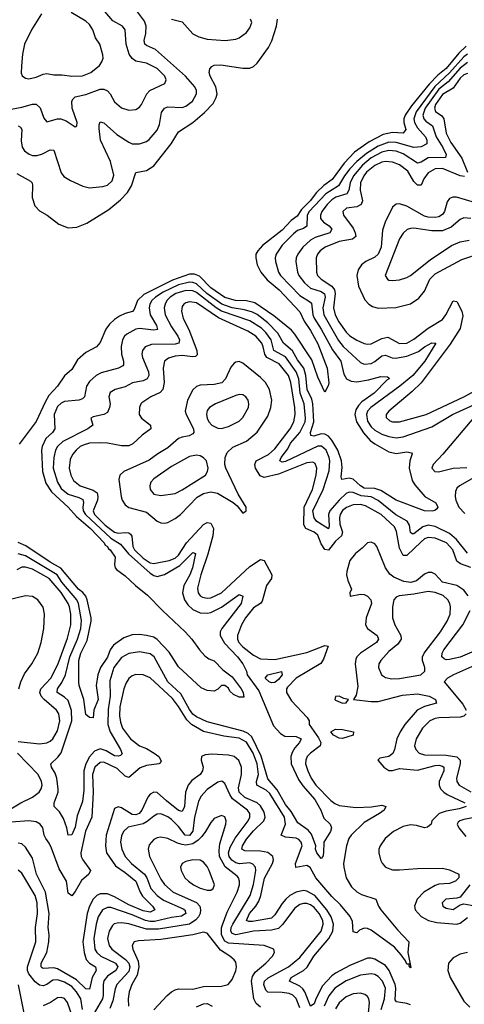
# Model space of a CAD drawing. Header units: inches. Extents: x 1843162 to 1959474, y 907081 to 1016326.
# Tile 431 of 656: x 1913018 to 1915513, y 962680 to 968207. Entities that reach past the tile are written whole.
import ezdxf

# ---------------------------------------------------------------- set-up
doc = ezdxf.new("R2010")
doc.units = ezdxf.units.IN
doc.header["$MEASUREMENT"] = 0
doc.layers.add('B9916', color=7, linetype='Continuous')

msp = doc.modelspace()

# ---------------------------------------------------------------- linework, layer by layer
at = {"layer": 'B9916', "color": 5}
for points, elevation in [([(1912970, 967704.5), (1913030, 967714.8), (1913090, 967733.3), (1913110, 967733.1), (1913132.5, 967712.5), (1913153.3, 967653.3), (1913170, 967633.1), (1913230, 967650.2), (1913249.4, 967649.4), (1913278, 967638), (1913330, 967606), (1913338, 967610), (1913340.9, 967630), (1913313.2, 967710), (1913310.6, 967749.4), (1913317.2, 967762.8), (1913330, 967773.6), (1913390, 967787.6), (1913470, 967816.4), (1913490, 967816.8), (1913510, 967808.2), (1913525.8, 967790), (1913550, 967746.3), (1913590, 967712.4), (1913630, 967699.2), (1913670, 967703.2), (1913690, 967716.5), (1913700.8, 967730), (1913732, 967790), (1913748.2, 967810), (1913831.7, 967848.3), (1913840.8, 967870), (1913832.2, 967890), (1913790, 967932.7), (1913730, 967961.9), (1913670, 967973.6), (1913648.3, 967988.3), (1913632.3, 968012.3), (1913615.3, 968070), (1913609, 968150), (1913595.1, 968170), (1913540.4, 968200.4), (1913463.2, 968290)], 460), ([(1913010, 967610.6), (1913023.4, 967603.4), (1913029.5, 967589.5), (1913026.1, 967526.1), (1913031.2, 967491.2), (1913045.8, 967470), (1913072, 967452), (1913090, 967445), (1913115.8, 967444.2), (1913146.9, 967453.1), (1913190, 967475.4), (1913210, 967475.2), (1913250, 967347.7), (1913266.3, 967326.3), (1913303.1, 967303.1), (1913371.7, 967271.7), (1913410, 967262), (1913484, 967270), (1913510, 967278), (1913537.2, 967302.8), (1913546.6, 967333.4), (1913527.1, 967410), (1913472.4, 967530), (1913463.5, 967596.5), (1913463.8, 967616.2), (1913470, 967634), (1913490, 967626.9), (1913562.4, 967562.4), (1913630, 967518.7), (1913650, 967510.2), (1913690.5, 967509.5), (1913730, 967523.8), (1913745.2, 967534.8), (1913790, 967586.9), (1913801.7, 967618.3), (1913813.4, 967686.6), (1913830, 967709.3), (1913850, 967716.8), (1913930, 967712.9), (1913950, 967720.5), (1913987.3, 967750), (1914009.9, 967790), (1914009.2, 967810), (1913999.9, 967830), (1913948.4, 967890), (1913779.7, 968039.7), (1913730, 968061.5), (1913719.8, 968070), (1913716.9, 968090), (1913725.8, 968130), (1913727.2, 968170), (1913717.7, 968197.7), (1913678.9, 968250)], 440), ([(1913140.3, 968239.7), (1913084.4, 968150), (1913045.7, 968070), (1913033.9, 968013.9), (1913027.6, 967947.6), (1913026.9, 967906.9), (1913031.7, 967891.7), (1913050, 967877.6), (1913070, 967875.6), (1913110, 967883.2), (1913150, 967900.7), (1913170, 967903.8), (1913210, 967896.3), (1913256.4, 967896.4), (1913310, 967889.5), (1913370, 967890.8), (1913417.6, 967910), (1913466.2, 967950), (1913479.8, 967970), (1913485.6, 967990), (1913484.5, 968010), (1913467.9, 968070), (1913444.2, 968104.2), (1913428, 968150), (1913410, 968179.8), (1913390, 968198.5), (1913307.2, 968247.2)], 480), ([(1913002.6, 967342.6), (1913079.4, 967299.4), (1913087.2, 967290), (1913090, 967276), (1913089, 967209), (1913102.4, 967162.4), (1913130, 967134), (1913171.8, 967110), (1913238.4, 967058.4), (1913290, 967037.8), (1913338.7, 967041.3), (1913395.4, 967064.6), (1913518.6, 967141.4), (1913584.5, 967195.5), (1913623.2, 967236.8), (1913645.2, 967274.8), (1913670, 967348.2), (1913730, 967361), (1913770, 967386.4), (1913868.6, 967510), (1913910, 967576.9), (1913990.3, 967629.7), (1914054.7, 967685.3), (1914103.2, 967736.8), (1914121.1, 967770), (1914125.2, 967790), (1914118.3, 967830), (1914086.3, 967890), (1914082, 967910), (1914085.2, 967930), (1914096.2, 967943.8), (1914108.7, 967951.3), (1914146.9, 967953.1), (1914270, 967933.9), (1914310, 967934.2), (1914330, 967944), (1914350, 967961.7), (1914415, 968050), (1914432.2, 968087.8), (1914458.7, 968170), (1914464.4, 968210)], 420), ([(1913870, 968208.8), (1913930, 968194.7), (1913990, 968127), (1914022.4, 968110), (1914070, 968096.6), (1914170.6, 968089.4), (1914230, 968097.2), (1914250, 968104.9), (1914290, 968135.2), (1914310, 968160.4), (1914319.8, 968190), (1914313.5, 968210)], 440), ([(1915522.7, 968057.3), (1915481.3, 968018.7), (1915410, 967932), (1915364.2, 967895.8), (1915315.4, 967844.6), (1915217, 967723), (1915181.5, 967670), (1915173.6, 967650), (1915172.9, 967630), (1915183.8, 967590), (1915170.4, 967570), (1915110, 967573.7), (1915057.4, 967562.6), (1914978.3, 967521.7), (1914897.5, 967462.5), (1914838.1, 967401.9), (1914771.1, 967310), (1914724.2, 967275.8), (1914683.8, 967236.2), (1914647.9, 967190), (1914598.8, 967141.2), (1914575.6, 967104.4), (1914540.6, 967079.4), (1914490, 967025.4), (1914380.9, 966939.1), (1914353.4, 966910), (1914343.5, 966890), (1914342.7, 966870), (1914350.8, 966830), (1914371.9, 966790), (1914405.8, 966745.8), (1914474.2, 966690), (1914590, 966567.2), (1914613.8, 966513.8), (1914650, 966462.2), (1914690, 966387.1), (1914742.4, 966250), (1914751.7, 966168.3), (1914748.6, 966151.4), (1914730, 966115.3), (1914690, 966200.7), (1914657.3, 966297.3), (1914562.3, 966442.3), (1914543.1, 966463.1), (1914444.9, 966544.9), (1914337.1, 966617.1), (1914290, 966629.3), (1914229.6, 966630.4), (1914170, 966647), (1914090, 966702.3), (1914027.6, 966767.6), (1913998.8, 966778.8), (1913970, 966778.5), (1913875.3, 966744.7), (1913715, 966665), (1913679.4, 966630), (1913659.7, 966580.3), (1913651.1, 966568.9), (1913610, 966558.1), (1913577.8, 966542.2), (1913550, 966524.3), (1913522.1, 966497.9), (1913501.7, 966470), (1913470, 966394.5), (1913459.3, 966380.7), (1913449.2, 966370.8), (1913390, 966337.6), (1913342.9, 966297.1), (1913310, 966243.6), (1913270, 966207.1), (1913230.1, 966150), (1913182.5, 966097.5), (1913160.2, 966059.8), (1913110, 965951.3), (1913015.8, 965824.2)], 420), ([(1915530, 968012.8), (1915510, 967997.7), (1915430, 967907.9), (1915347.8, 967832.2), (1915241.8, 967690), (1915230.1, 967650.1), (1915233.3, 967630), (1915250, 967598.8), (1915295.8, 967550), (1915302.7, 967530), (1915301.6, 967510), (1915270, 967492.7), (1915230.1, 967489.9), (1915130, 967517.7), (1915090, 967519.5), (1915030, 967497.6), (1914963.8, 967456.2), (1914909.2, 967410.8), (1914870.6, 967370), (1914840.5, 967330), (1914806.7, 967273.3), (1914736.2, 967230), (1914641.5, 967130), (1914630.9, 967110), (1914630, 967048.4), (1914610, 967034.8), (1914577.2, 967022.8), (1914555.2, 967004.8), (1914490, 966941.7), (1914456.6, 966890), (1914451.7, 966870), (1914454.1, 966850), (1914471.1, 966790), (1914481.5, 966770), (1914590, 966658.5), (1914645, 966625), (1914654.5, 966614.5), (1914661.9, 966550), (1914670.5, 966530.5), (1914710.3, 966470), (1914772.7, 966352.7), (1914820.1, 966290), (1914836.7, 966216.7), (1914851.2, 966191.2), (1914877.2, 966177.2), (1914910, 966173.8), (1914975.1, 966184.9), (1915043.7, 966203.7), (1915082.5, 966202.5), (1915090, 966196), (1915091.5, 966190), (1915077.6, 966182.4), (1915006.1, 966110), (1914938.3, 966061.7), (1914918.5, 966041.5), (1914903.8, 966016.2), (1914898.1, 965990), (1914907.1, 965950), (1914947.1, 965887.1), (1914985, 965845), (1915010, 965825.7), (1915090, 965780.1), (1915130, 965771.4), (1915190, 965780.2), (1915215.9, 965775.9), (1915220.4, 965770), (1915207.7, 965730), (1915204, 965690), (1915219.6, 965619.6), (1915234.8, 965594.8), (1915290.7, 965530), (1915353.8, 965493.8), (1915363.7, 965470), (1915358.4, 965461.6), (1915347.7, 965452.3), (1915332.1, 965447.9), (1915290, 965449.8), (1915130, 965509.2), (1915044.5, 965564.5), (1915010, 965575), (1914950, 965577.5), (1914930, 965589.2), (1914890, 965627.9), (1914867.1, 965632.9), (1914825.6, 965625.6), (1914821.5, 965641.5), (1914827.3, 965692.7), (1914824.1, 965730), (1914803, 965790), (1914770, 965847.1), (1914750, 965869.2), (1914730, 965879.2), (1914710, 965881.3), (1914669, 965869), (1914652.5, 965872.5), (1914649.6, 965890), (1914668.5, 965950), (1914663.2, 966050), (1914656.7, 966076.7), (1914631.3, 966131.3), (1914624.1, 966210), (1914612.7, 966250), (1914576.9, 966296.9), (1914547.8, 966347.8), (1914499, 966390), (1914466.8, 966446.8), (1914410, 966505.7), (1914350, 966551), (1914324.6, 966564.6), (1914278.5, 966578.5), (1914210, 966588.5), (1914152.5, 966610), (1914069, 966670), (1914010, 966723.1), (1913990, 966731.5), (1913970, 966732.6), (1913910, 966718.8), (1913822.5, 966677.5), (1913780.7, 966650), (1913759.7, 966630), (1913748, 966610), (1913744, 966590), (1913750.8, 966550), (1913785.6, 966490), (1913791.5, 966468.5), (1913770, 966464.2), (1913690, 966472.3), (1913670.1, 966469.9), (1913619.4, 966440.6), (1913606.8, 966430), (1913595.1, 966410), (1913587.6, 966372.4), (1913590.1, 966330), (1913601, 966290), (1913600.2, 966270), (1913595.9, 966264.1), (1913572.2, 966250), (1913474.7, 966225.3), (1913447.1, 966210), (1913410, 966175.1), (1913392.9, 966150), (1913381.6, 966090), (1913370, 966078.8), (1913349.3, 966070.7), (1913270, 966063.6), (1913250, 966054.5), (1913230, 966034.7), (1913211.7, 965990), (1913215.3, 965910), (1913201.6, 965890), (1913164.9, 965855.1), (1913143.8, 965810), (1913140.3, 965790), (1913145.3, 965670), (1913165, 965605), (1913196.5, 965556.5), (1913290.6, 965470), (1913337.2, 965417.2), (1913414.5, 965350), (1913491.4, 965270), (1913497.3, 965257.3), (1913510.1, 965250), (1913515.8, 965235.8), (1913524.9, 965230), (1913553, 965190), (1913550.9, 965149.1), (1913554, 965130), (1913560.9, 965120.9), (1913610, 965084.9), (1913668.2, 965030), (1913735.4, 964975.4), (1913818.5, 964890), (1913947, 964770), (1913984.8, 964730), (1914026.6, 964670), (1914056.2, 964636.2), (1914079.8, 964619.8), (1914110, 964607.8), (1914158.1, 964558.1), (1914210, 964517), (1914260.6, 964450), (1914272.2, 964430), (1914275.3, 964404.7), (1914250, 964404.2), (1914218, 964418), (1914197.4, 964437.4), (1914190, 964454), (1914170, 964469), (1914150, 964468.7), (1914130, 964448.7), (1914110, 964437.2), (1914070, 964442), (1914036.6, 964456.6), (1913910, 964573.5), (1913855.9, 964655.9), (1913790, 964727.5), (1913770, 964739.9), (1913730, 964749.9), (1913690, 964755.5), (1913650, 964753.7), (1913602.6, 964737.4), (1913544.1, 964695.9), (1913526, 964670), (1913510, 964629.2), (1913470.8, 964570), (1913456.6, 964530), (1913447.2, 964470), (1913457.9, 964390), (1913435, 964330), (1913430, 964288), (1913410, 964289), (1913390, 964306), (1913377.3, 964390), (1913352.2, 964470), (1913349.9, 964490), (1913350.4, 964610), (1913361.1, 964650), (1913397.6, 964722.4), (1913419.3, 964830), (1913419, 964850), (1913397.6, 964950), (1913389, 964970), (1913371.6, 964991.6), (1913348.5, 965010), (1913248.2, 965128.2), (1913190, 965161.3), (1913053.4, 965253.4), (1913010, 965271.9)], 440), ([(1915530, 967965.9), (1915490, 967935), (1915421.9, 967858.1), (1915370, 967817.6), (1915293.8, 967710), (1915280.9, 967670), (1915285.7, 967650), (1915296.5, 967636.5), (1915334.2, 967610), (1915355.7, 967550), (1915392.7, 967490), (1915411, 967450), (1915406.6, 967433.4), (1915310, 967431.2), (1915270, 967407.2), (1915250, 967401.8), (1915170, 967454.2), (1915130, 967467.8), (1915090, 967471.5), (1915050, 967462.9), (1914990, 967430.4), (1914941.4, 967390), (1914891.7, 967330), (1914871.7, 967290), (1914864.3, 967250), (1914853.3, 967230), (1914792.3, 967210), (1914770, 967195.8), (1914743, 967170), (1914713.4, 967130), (1914705.3, 967110), (1914706.1, 967090), (1914722.6, 967070), (1914753.9, 967050), (1914770.2, 967030), (1914758.4, 967010), (1914676.5, 966983.5), (1914650, 966969.9), (1914606.7, 966930), (1914578.3, 966890), (1914569.5, 966870), (1914568.3, 966850), (1914576.8, 966790), (1914584.5, 966770), (1914615.3, 966730), (1914650, 966700.3), (1914710, 966681.8), (1914728.7, 966668.7), (1914731.8, 966650), (1914718.7, 966590), (1914725.4, 966550), (1914806.3, 966406.3), (1914832.1, 966372.1), (1914930, 966281.6), (1914950, 966272.7), (1914990, 966276.2), (1915010, 966287.3), (1915050, 966320.7), (1915070, 966324.2), (1915107.8, 966307.8), (1915125.8, 966305.8), (1915190, 966317.3), (1915256.5, 966343.5), (1915290, 966369.5), (1915330, 966391.9), (1915352.4, 966390), (1915290.4, 966290), (1915223.4, 966210), (1915151, 966149), (1914987.9, 966030), (1914970.1, 966010), (1914963.2, 965990), (1914970, 965952.2), (1914990, 965921), (1915010, 965901.8), (1915050, 965879.9), (1915090, 965867.5), (1915130, 965859.7), (1915170, 965864.8), (1915330, 965921.1), (1915446.6, 965990), (1915570, 966045.9)], 460), ([(1915530, 967903.8), (1915510, 967897), (1915490, 967878.8), (1915450, 967823), (1915390, 967787.5), (1915350.4, 967730), (1915345.8, 967710), (1915351.5, 967691.5), (1915387.1, 967667.1), (1915398.7, 967650), (1915411.7, 967570), (1915437.9, 967517.9), (1915498.2, 967430), (1915530.5, 967350)], 480), ([(1915514, 967326), (1915490, 967330.3), (1915390, 967370.5), (1915350, 967370.3), (1915310, 967347.8), (1915286.2, 967313.8), (1915270, 967277.4), (1915250, 967277.2), (1915230, 967298.4), (1915195.5, 967355.5), (1915150, 967391.8), (1915110, 967406.3), (1915070, 967409.9), (1915050, 967406.5), (1915010, 967388.9), (1914964.1, 967350), (1914948.2, 967330), (1914929.8, 967290), (1914927.8, 967250), (1914942.3, 967190), (1914934.7, 967170), (1914910, 967156.4), (1914852.2, 967147.8), (1914830.2, 967130), (1914835.6, 967110), (1914890, 967036.6), (1914901.1, 967010), (1914903.4, 966990), (1914884.5, 966975.5), (1914810, 966961.3), (1914731.7, 966930), (1914704.7, 966910), (1914689.5, 966890), (1914682.1, 966870), (1914683.3, 966790), (1914688.9, 966770), (1914708.8, 966750), (1914770, 966711.4), (1914784.6, 966690), (1914788, 966670), (1914778.5, 966590), (1914788.1, 966550), (1914809, 966510), (1914850, 966453.1), (1914870, 966432.9), (1914910, 966407.1), (1914950, 966389.1), (1914970, 966384.6), (1914990, 966387.1), (1915050, 966416.9), (1915084.2, 966424.2), (1915150, 966389.6), (1915190, 966391.2), (1915230, 966413.5), (1915310, 966474.3), (1915390, 966523.3), (1915409, 966550), (1915450, 966628.9), (1915470, 966624.6), (1915499.4, 966570), (1915503.7, 966543.7), (1915490, 966473.8), (1915433.9, 966386.1), (1915271.2, 966168.8), (1915220.3, 966119.7), (1915088.3, 966010), (1915073.4, 965990), (1915074.4, 965974.4), (1915094, 965954), (1915110, 965949), (1915150, 965950.1), (1915298.5, 965990), (1915510, 966090.1), (1915619.9, 966150)], 480), ([(1915570, 967180.8), (1915469.6, 967210.4), (1915449.2, 967210.8), (1915430, 967203.2), (1915416.5, 967183.5), (1915401, 967130), (1915390, 967112.7), (1915370, 967099.6), (1915350, 967095.4), (1915310, 967098.4), (1915290, 967104.6), (1915190, 967159.4), (1915150, 967172.7), (1915130, 967171.6), (1915110, 967154.8), (1915068.6, 967070), (1915054.5, 967025.5), (1915045.4, 966930), (1915030.1, 966890), (1915010, 966873.5), (1914960.2, 966850), (1914935.5, 966830), (1914917.9, 966802.1), (1914909.5, 966770), (1914919.5, 966710), (1914954.4, 966634.4), (1914976.1, 966610), (1914997, 966597), (1915030, 966587), (1915129.4, 966590.6), (1915210, 966610.8), (1915257.1, 966642.9), (1915290, 966683.2), (1915318.8, 966750), (1915350, 966779.9), (1915499.2, 966860.8), (1915610, 966897.3)], 520), ([(1915550, 967089.8), (1915510, 967093.5), (1915490, 967085.3), (1915438.1, 967041.9), (1915390, 967022.2), (1915330, 967021.1), (1915230, 967035.7), (1915210, 967035.2), (1915191.5, 967028.5), (1915170, 967008.5), (1915150, 966975.8), (1915069.3, 966770), (1915081.3, 966750), (1915090, 966744.4), (1915110, 966741.8), (1915150, 966746.5), (1915190, 966758.8), (1915210, 966770.2), (1915320.4, 966859.6), (1915440.8, 966939.2), (1915490, 966959.3), (1915539.5, 966970)], 540), ([(1915530, 965211.5), (1915469.4, 965289.4), (1915430, 965322.4), (1915350, 965362.6), (1915310, 965369.4), (1915279.5, 965360.5), (1915230, 965321), (1915221, 965321), (1915210, 965328.7), (1915204.8, 965370), (1915191.7, 965391.7), (1915128.2, 965428.2), (1915030, 965507.9), (1914990, 965528.8), (1914934.3, 965534.3), (1914890, 965552.5), (1914866.2, 965553.8), (1914850, 965546.1), (1914810, 965508.9), (1914758.8, 965450), (1914751, 965430), (1914753.8, 965366.2), (1914750, 965349), (1914684.4, 965390), (1914669.6, 965410), (1914662.9, 965450), (1914720.5, 965570), (1914754.8, 965674.8), (1914758.1, 965730), (1914754.7, 965750), (1914736.7, 965790), (1914712.2, 965812.2), (1914690, 965812.3), (1914510, 965726.7), (1914490, 965723), (1914477.2, 965730), (1914485.6, 965750), (1914522, 965798), (1914537.5, 965830), (1914590.7, 965889.3), (1914619.2, 965950), (1914622.5, 965970), (1914614.2, 966050), (1914590.9, 966110), (1914583.4, 966190), (1914570.2, 966230), (1914510, 966315), (1914443.7, 966350), (1914428.7, 966410), (1914399.6, 966450), (1914374.6, 966474.6), (1914310, 966516.3), (1914150, 966571.2), (1914119.6, 966590), (1914010, 966675.2), (1913990, 966684.5), (1913950, 966685.7), (1913894.6, 966670), (1913861.5, 966650), (1913843.6, 966630), (1913833.7, 966610), (1913829.2, 966590), (1913833.4, 966550), (1913870, 966481.7), (1913906, 966430), (1913915.2, 966410), (1913911.5, 966390), (1913890, 966385.2), (1913757.2, 966382.8), (1913721.3, 966370), (1913707.1, 966350), (1913704.1, 966330), (1913707.1, 966310), (1913740.1, 966230), (1913742.3, 966210), (1913734.2, 966190), (1913710, 966180.1), (1913651.3, 966168.7), (1913610, 966146.6), (1913553.1, 966130), (1913526, 966114), (1913519, 966090), (1913526.3, 966050), (1913522.7, 966030), (1913510, 966002.6), (1913490, 965989.7), (1913430, 965977.4), (1913418, 965970), (1913428, 965930), (1913399.5, 965910), (1913260.5, 965839.5), (1913230.1, 965810), (1913219.9, 965790), (1913210, 965749.5), (1913205.5, 965690), (1913229.4, 965610), (1913250, 965575.7), (1913290, 965543.3), (1913350, 965524.5), (1913372.8, 965512.8), (1913377, 965497), (1913371.9, 965470), (1913374.3, 965450), (1913387.3, 965430), (1913530, 965297.1), (1913582.8, 965262.8), (1913628.8, 965208.8), (1913750, 965099.7), (1913770, 965086.7), (1913790, 965081.1), (1913830, 965092.7), (1913917.4, 965142.6), (1913990, 965215.9), (1914003.7, 965210), (1913987.6, 965130), (1913972, 965090), (1913938.7, 965030), (1913930.9, 964990), (1913942.2, 964950), (1913962.3, 964922.3), (1913990, 964896.1), (1914030, 964876.4), (1914070, 964874.6), (1914090, 964879.7), (1914150.7, 964909.3), (1914250, 964979.7), (1914270, 964970.8), (1914259.9, 964930), (1914152, 964790), (1914142.7, 964770), (1914142.2, 964750), (1914166.4, 964706.4), (1914239.6, 964630), (1914270.1, 964590), (1914290.3, 964550), (1914294.9, 964530), (1914359.2, 964439.2), (1914443, 964243), (1914480.7, 964200.7), (1914505, 964185), (1914570, 964182.5), (1914596.9, 964170), (1914587.6, 964150), (1914561.3, 964118.7), (1914547, 964093), (1914539.2, 964070), (1914541.4, 964030), (1914582.3, 963942.3), (1914606.3, 963906.3), (1914674.3, 963830), (1914707.3, 963770), (1914725.4, 963725.4), (1914760.3, 963690), (1914767.9, 963670), (1914762, 963650), (1914724.9, 963590), (1914723.1, 963530), (1914718.4, 963510), (1914710, 963498), (1914684.4, 963530), (1914677.8, 963550), (1914680.3, 963570), (1914655.3, 963635.3), (1914637.3, 963657.3), (1914578.4, 963698.4), (1914541.2, 963761.2), (1914510, 963801.2), (1914462.8, 963882.8), (1914410, 963946.1), (1914372.7, 964072.7), (1914321.3, 964181.3), (1914300.1, 964200.1), (1914272.5, 964212.5), (1914070, 964265.9), (1914010, 964294), (1913990, 964309.1), (1913970, 964334.3), (1913922, 964422), (1913849.3, 964490), (1913773.4, 964630), (1913750, 964647), (1913690, 964658.9), (1913630, 964648.2), (1913590, 964627.3), (1913546.7, 964570), (1913524.5, 964495.5), (1913526.1, 964410), (1913514.5, 964334.5), (1913513.5, 964250), (1913525.3, 964210), (1913584.2, 964110), (1913593.7, 964086.3), (1913583.8, 964076.2), (1913570, 964072.3), (1913550, 964074.9), (1913502.5, 964102.5), (1913470, 964113.9), (1913438.6, 964101.4), (1913410, 964069.4), (1913389.5, 964030), (1913377.7, 963990), (1913377.4, 963882.6), (1913370, 963818.7), (1913341.5, 963738.5), (1913330, 963674), (1913310, 963631.6), (1913290, 963629), (1913282.5, 963670), (1913263.3, 963723.3), (1913240.7, 963760.7), (1913211.3, 963790), (1913211.2, 963811.2), (1913233.7, 963870), (1913233.3, 963886.7), (1913226.8, 963950), (1913217, 963977), (1913197, 964010), (1913193.3, 964030), (1913233, 964067), (1913250, 964091.9), (1913311.1, 964270), (1913309.7, 964329.7), (1913290, 964384.6), (1913270, 964404.3), (1913229.2, 964430), (1913230.9, 964450), (1913254.3, 964485.7), (1913275, 964530), (1913300.2, 964630), (1913342.2, 964730), (1913361.2, 964790), (1913365, 964835), (1913348.5, 964930), (1913339, 964950), (1913255, 965050), (1913228.6, 965090), (1913050, 965198), (1913010, 965208.1)], 460), ([(1915550, 965132.2), (1915491.8, 965151.8), (1915470, 965167.3), (1915448.5, 965230), (1915413.7, 965270), (1915350, 965296.4), (1915310, 965299.1), (1915290, 965291.7), (1915270, 965275), (1915190, 965198.7), (1915170, 965199.9), (1915150, 965239.8), (1915132.8, 965332.8), (1915120.3, 965360.3), (1915046.1, 965430), (1914958.3, 965478.3), (1914930, 965485.1), (1914890, 965483.4), (1914851.4, 965468.6), (1914830, 965450.8), (1914817.1, 965430), (1914811.6, 965410), (1914815, 965375), (1914830.1, 965330), (1914823.6, 965310), (1914790, 965279.9), (1914750, 965229.8), (1914730, 965233.6), (1914710, 965265.4), (1914690, 965313.2), (1914670.8, 965330.8), (1914624.3, 965350), (1914611.9, 965371.9), (1914613.9, 965470), (1914660.4, 965570), (1914682.2, 965650), (1914685.5, 965690), (1914675.8, 965715.8), (1914662.9, 965722.9), (1914630, 965719.9), (1914470, 965656.2), (1914390, 965636.7), (1914366.6, 965646.6), (1914341.3, 965690), (1914337.2, 965710), (1914344.5, 965730), (1914413.2, 965766.8), (1914450, 965798.4), (1914535.5, 965910), (1914555.8, 965950), (1914563.4, 965990), (1914562.2, 966030), (1914539, 966170), (1914525.6, 966210), (1914474.3, 966274.3), (1914405.4, 966310), (1914392.8, 966330), (1914384.7, 966370), (1914375.8, 966390), (1914343.7, 966430), (1914298.7, 966458.7), (1914133.3, 966533.3), (1914010, 966617.2), (1913970, 966623.1), (1913950, 966617.7), (1913938.3, 966610), (1913930, 966596.8), (1913925.4, 966570), (1913934.4, 966530), (1913967.7, 966467.7), (1914011.2, 966350), (1914013.9, 966326.1), (1914004.5, 966315.5), (1913990, 966313.9), (1913930, 966321.7), (1913890, 966318.7), (1913853.2, 966306.8), (1913830.1, 966289.9), (1913822.3, 966250), (1913829.3, 966170), (1913821, 966130), (1913806.2, 966113.8), (1913753.8, 966090), (1913703.8, 966056.2), (1913696.9, 966050), (1913689.4, 966030), (1913689.3, 965990), (1913702, 965970), (1913752.5, 965930), (1913754.8, 965910), (1913705.9, 965874.1), (1913653.4, 965826.6), (1913630, 965815.5), (1913590, 965813.7), (1913510, 965829), (1913468, 965832), (1913410, 965829.5), (1913379.2, 965820.8), (1913357.7, 965810), (1913334.8, 965790), (1913314.6, 965765.4), (1913301.3, 965738.7), (1913295.4, 965690), (1913305, 965650), (1913320.8, 965620.8), (1913357.7, 965590), (1913430, 965565.3), (1913452.3, 965550), (1913457.2, 965530), (1913453.8, 965510), (1913430.4, 965450), (1913438.3, 965430), (1913497, 965370), (1913550, 965329.1), (1913570, 965324.7), (1913610, 965328.5), (1913630, 965325.6), (1913639, 965319), (1913647.6, 965307.6), (1913653.3, 965250), (1913662.9, 965230), (1913710, 965183.8), (1913750, 965158.5), (1913770, 965154.6), (1913790, 965157.4), (1913856.3, 965170), (1913890, 965183.8), (1913910, 965201.3), (1913954.8, 965270), (1914050, 965372.4), (1914070, 965385.1), (1914090, 965381.1), (1914104.6, 965350), (1914101.3, 965310), (1914074, 965206), (1914034.3, 965090), (1914016.3, 965016.3), (1914019.2, 964990), (1914030, 964973.2), (1914044.5, 964964.5), (1914070, 964959), (1914090, 964961.4), (1914149.8, 964990), (1914310, 965137.5), (1914370, 965176.5), (1914390, 965170.3), (1914433.6, 965090), (1914430.9, 965070), (1914403.6, 965030), (1914377.7, 964942.3), (1914368.5, 964930), (1914330, 964905), (1914284.6, 964850), (1914261.8, 964810), (1914240.8, 964750), (1914239.8, 964730), (1914247.1, 964710), (1914270, 964685.8), (1914330, 964638.7), (1914370, 964619.6), (1914450, 964616), (1914630, 964654.1), (1914730, 964694.5), (1914748, 964690), (1914723.2, 964616.8), (1914706.9, 964593.1), (1914569.5, 964510), (1914520.4, 964459.6), (1914514.8, 964450), (1914514.4, 964430), (1914543.8, 964383.8), (1914631.8, 964290), (1914643.1, 964270), (1914642.6, 964250), (1914695.2, 964175.2), (1914706.8, 964150), (1914704.2, 964130), (1914649.5, 964090), (1914630.7, 964070), (1914622.8, 964050), (1914622.6, 964030), (1914635.3, 963990), (1914653.8, 963950), (1914680.3, 963910), (1914763.3, 963823.3), (1914786.5, 963806.5), (1914810, 963796.4), (1914903.6, 963783.6), (1914992.6, 963787.4), (1915050, 963797.1), (1915072.9, 963790), (1915063.2, 963770), (1915036.8, 963750), (1914950, 963700.5), (1914877.1, 963630), (1914864.4, 963610), (1914852.3, 963570), (1914834.7, 963470), (1914836, 963450), (1914850.5, 963390), (1914879, 963339), (1914910, 963311.8), (1914936, 963296), (1915015.6, 963270), (1915031.7, 963230), (1915045.2, 963210), (1915137.3, 963097.3), (1915201.5, 963030), (1915196.6, 962970), (1915213.3, 962886.7), (1915210, 962885.1), (1915203.7, 962896.3), (1915205.2, 962905.2), (1915190, 962905.1), (1915182.9, 962922.9), (1915158.1, 962958.1), (1915121, 963001), (1914990, 963095.7), (1914970, 963106), (1914950, 963107), (1914924.9, 963095.1), (1914910, 963081.8), (1914890, 963087), (1914884.5, 963144.5), (1914871.9, 963171.9), (1914818, 963238), (1914770, 963284.9), (1914679.6, 963390), (1914647.5, 963447.5), (1914630, 963459.3), (1914566.8, 963446.8), (1914566.3, 963470), (1914602.7, 963570), (1914598, 963590), (1914584.6, 963604.6), (1914570, 963612.3), (1914510, 963617.3), (1914484.4, 963630), (1914509.4, 963690), (1914503.9, 963730), (1914422.4, 963862.4), (1914401.4, 963881.4), (1914348.9, 963910), (1914347.4, 963930), (1914358, 963970), (1914350.1, 964030), (1914328, 964090), (1914291.4, 964151.4), (1914250, 964173.1), (1914164.1, 964184.1), (1914050, 964211.4), (1913981.5, 964250), (1913955.6, 964275.6), (1913910, 964351.2), (1913875.4, 964395.4), (1913750, 964512.2), (1913711.1, 964528.9), (1913670, 964531.2), (1913650, 964524), (1913630, 964507.7), (1913615.1, 964484.9), (1913601.6, 964450), (1913579.5, 964350), (1913578.1, 964298.1), (1913582.9, 964262.9), (1913594, 964230), (1913640.1, 964170), (1913690, 964131), (1913730, 964115.5), (1913772, 964090), (1913798.6, 964070), (1913812.8, 964047.2), (1913806.3, 964033.7), (1913799.1, 964030), (1913730, 964020.1), (1913693.8, 964006.2), (1913630, 963953.3), (1913610, 963960.1), (1913564.1, 964004.1), (1913490, 964039.8), (1913470, 964037.8), (1913440.5, 964010), (1913426.7, 963970), (1913430.3, 963870), (1913423.2, 963730), (1913388, 963652), (1913361.2, 963530), (1913363.6, 963510), (1913372.4, 963490), (1913415.4, 963430), (1913405.5, 963410), (1913365.6, 963374.4), (1913330, 963312.8), (1913310, 963288.6), (1913290, 963302.9), (1913279.9, 963370), (1913239.6, 963439.6), (1913197, 963557), (1913184, 963584), (1913164, 963610), (1913155.3, 963630), (1913147.9, 963670), (1913132.9, 963690), (1913110, 963703.6), (1913070, 963709.1), (1912970, 963701.7)], 480), ([(1915566.6, 965973.4), (1915392.5, 965767.5), (1915337.7, 965710), (1915330.2, 965690), (1915347.7, 965670), (1915367.9, 965667.9), (1915450, 965690.1), (1915526.2, 965693.8)], 460), ([(1915555.3, 965630), (1915485, 965590), (1915470, 965576.1), (1915462.4, 965557.6), (1915461.3, 965530), (1915464.9, 965510), (1915482.5, 965470), (1915515.2, 965435.2)], 460), ([(1915533.5, 964973.5), (1915510, 965003.9), (1915470.5, 965030.5), (1915390, 965048.5), (1915350, 965094.1), (1915330, 965104.3), (1915310, 965103.7), (1915290, 965095), (1915243.6, 965056.4), (1915213.4, 965046.6), (1915172.7, 965052.7), (1915116.7, 965076.7), (1915094.1, 965094.1), (1915069.7, 965129.7), (1915021.7, 965250), (1915010, 965265), (1914990, 965274.6), (1914970, 965270.7), (1914940.1, 965239.9), (1914902, 965210), (1914871.2, 965170), (1914853.3, 965110), (1914852, 965090), (1914858.5, 965058.5), (1914880.3, 965010), (1914870.6, 964990), (1914871.6, 964971.6), (1914930, 964982.8), (1914950, 964980.2), (1914970.2, 964970), (1914988.5, 964950), (1914992.5, 964930), (1914962.3, 964850), (1914957.9, 964810), (1914969.1, 964789.1), (1915024.1, 964750), (1915031.3, 964730), (1915019.8, 964710), (1914930.9, 964650), (1914908.9, 964630), (1914903.2, 964616.8), (1914900.1, 964590), (1914915.5, 964464.5), (1914905.3, 964414.7), (1914891, 964390), (1914990, 964378.7), (1915030, 964380.1), (1915165.4, 964414.6), (1915250, 964423), (1915315.6, 964410), (1915350.8, 964390), (1915355.8, 964370), (1915290, 964351.5), (1915249.1, 964330), (1915179, 964250), (1915151.9, 964210), (1915133.2, 964170), (1915121.2, 964110), (1915112.2, 964087.8), (1915090, 964071.3), (1915039.1, 964060.9), (1915027.5, 964050), (1915061.2, 964010), (1915090, 963992.1), (1915110, 963992.6), (1915150, 964003.3), (1915250, 963993.9), (1915350, 964020.6), (1915370, 964021.6), (1915390, 964016), (1915397.8, 964010), (1915397.3, 963990), (1915371, 963930), (1915371.6, 963910), (1915379.8, 963890), (1915397.9, 963870), (1915417.2, 963857.2), (1915516.5, 963810)], 520), ([(1913010, 964154.4), (1913130, 964142.3), (1913170, 964147), (1913190, 964156.2), (1913204.2, 964170), (1913230, 964215.2), (1913243.8, 964270), (1913238.5, 964310), (1913224.2, 964330), (1913155.2, 964390), (1913139, 964410), (1913131.1, 964430), (1913136.3, 964450), (1913193.5, 964510), (1913232.1, 964587.9), (1913285.5, 964734.5), (1913304.2, 964810), (1913304.6, 964870), (1913298, 964910), (1913289.6, 964930), (1913250.6, 964990.6), (1913182.7, 965070), (1913090, 965121.4), (1913050, 965134.3), (1913030, 965134.3), (1913001.8, 965118.2)], 480), ([(1913013.7, 964450), (1913023.6, 964490), (1913045.7, 964534.3), (1913086.5, 964590), (1913119.7, 964650), (1913139, 964710), (1913153, 964790), (1913156.7, 964870), (1913149, 964909), (1913119, 964950), (1913090, 964969.1), (1913050, 964973.5), (1912950, 964948.4)], 520), ([(1915650, 964696.9), (1915490, 964629.2), (1915430, 964615.7), (1915410, 964614.2), (1915399.2, 964619.2), (1915387.5, 964630), (1915387.7, 964650), (1915397.9, 964670), (1915504.8, 964810), (1915544.9, 964890)], 520), ([(1915570, 964582), (1915451.5, 964530), (1915419.3, 964510), (1915400.5, 964490), (1915504.7, 964364.7), (1915523.4, 964330)], 540), ([(1915523, 964310), (1915510, 964297), (1915489.3, 964290.7), (1915370, 964287.8), (1915350, 964284.3), (1915318.6, 964270), (1915278, 964230), (1915243, 964170), (1915232.9, 964130), (1915240.2, 964110), (1915260.2, 964090), (1915290, 964079.8), (1915410, 964078.4), (1915470, 964068.7), (1915489.3, 964049.3), (1915489.3, 964030), (1915469.1, 963950), (1915471.4, 963930), (1915484.2, 963910), (1915550, 963871.7)], 540), ([(1912927.4, 963752.6), (1913023.7, 963810), (1913090, 963842.9), (1913126.6, 963870), (1913139.5, 963890), (1913143.4, 963910), (1913140.7, 963930), (1913121.6, 963970), (1913006.2, 964090)], 480), ([(1915210, 962677.6), (1915190, 962683.7), (1915132.8, 962692.8), (1915124.6, 962704.6), (1915129.4, 962770), (1915124.8, 962790), (1915091.1, 962870), (1915070, 962897.9), (1915010, 962932.9), (1914990, 962939.1), (1914970, 962938.9), (1914870, 962896.6), (1914790, 962854.6), (1914770, 962839.2), (1914717.5, 962782.5), (1914679.3, 962710), (1914670, 962683.1), (1914650, 962669.8), (1914618.3, 962750), (1914607.4, 962767.4), (1914590, 962782.3), (1914532.8, 962810), (1914541.6, 962830), (1914610, 962869), (1914631.3, 962888.7), (1914668.2, 962950), (1914752.2, 963050), (1914774.4, 963090), (1914779, 963130), (1914766.3, 963170), (1914740.8, 963210), (1914673.9, 963290), (1914630, 963315.1), (1914610, 963318.7), (1914570, 963309.9), (1914534, 963290), (1914510.6, 963270), (1914490, 963246.1), (1914450, 963182.5), (1914430, 963163.8), (1914325.2, 963145.2), (1914304.2, 963144.2), (1914289.9, 963149.9), (1914308.2, 963190), (1914342.8, 963230), (1914360.6, 963259.4), (1914371.6, 963290), (1914391.9, 963388.1), (1914436, 963470), (1914442.3, 963490), (1914439, 963510), (1914410, 963531.7), (1914370, 963539.6), (1914282.1, 963542.1), (1914265.2, 963550), (1914268.4, 963570), (1914290, 963606.6), (1914330, 963654.3), (1914388.7, 963710), (1914395.2, 963730), (1914390, 963758.3), (1914370, 963792.9), (1914350, 963810.5), (1914280.9, 963840.9), (1914249.7, 963870), (1914245.2, 963894.8), (1914262.7, 963970), (1914262.1, 964010), (1914248.1, 964048.1), (1914220.8, 964070), (1914190, 964078), (1914095.8, 964084.2), (1914059.1, 964080.9), (1914038, 964070), (1914036.1, 964050), (1914046.6, 964010), (1914043.8, 963990), (1914030.8, 963969.2), (1913983.5, 963936.5), (1913962.5, 963910), (1913948.4, 963870), (1913942.9, 963790), (1913930, 963761.7), (1913910, 963767.4), (1913841.1, 963821.1), (1913790, 963868.1), (1913770, 963870.4), (1913750, 963859.2), (1913737, 963843), (1913704.2, 963770), (1913689.3, 963750), (1913670, 963743.1), (1913650, 963745.7), (1913590, 963782.1), (1913570, 963789.1), (1913550, 963779.2), (1913502.9, 963630), (1913498.8, 963570), (1913505.8, 963530), (1913556.1, 963456.1), (1913610, 963420.4), (1913669.2, 963370), (1913693.5, 963310), (1913707.4, 963287.4), (1913762.8, 963230), (1913775.6, 963210), (1913750, 963197.5), (1913710, 963204.6), (1913630, 963237.5), (1913550, 963282.4), (1913510, 963299.4), (1913470, 963300.5), (1913450, 963291.2), (1913431, 963270), (1913410, 963230), (1913397.5, 963190), (1913371.9, 963030), (1913379.3, 962970), (1913391.6, 962931.6), (1913410, 962910.6), (1913442.7, 962890), (1913446.8, 962870), (1913425.4, 962830), (1913410, 962764.2), (1913390, 962767.2), (1913336.4, 962816.4), (1913230, 962878.9), (1913210, 962884.7), (1913150, 962880.2), (1913144.2, 962884.2), (1913139.2, 962890), (1913139.2, 962910), (1913169.6, 962970), (1913182.1, 963030), (1913183.5, 963070), (1913177.5, 963110), (1913184.4, 963190), (1913163.3, 963310), (1913113.3, 963410), (1913090, 963499.1), (1913050, 963561.7), (1913030, 963580.2), (1913010, 963584.3)], 520), ([(1914590, 962660.3), (1914570, 962711.6), (1914550.2, 962730.2), (1914530, 962739.7), (1914490, 962746.7), (1914410, 962747.3), (1914398.5, 962758.5), (1914388, 962790), (1914391.5, 962810), (1914412.6, 962827.4), (1914525.7, 962890), (1914590, 962941.7), (1914709.5, 963090), (1914720.3, 963130), (1914718.3, 963150), (1914698.9, 963190), (1914670, 963223.3), (1914650, 963237.9), (1914630, 963245), (1914610, 963245.8), (1914590, 963240.6), (1914561, 963219), (1914493.2, 963126.8), (1914470, 963105.5), (1914430, 963095.1), (1914330, 963090.5), (1914230, 963069.7), (1914210, 963076.7), (1914202.7, 963090), (1914204.9, 963110), (1914213.4, 963130), (1914312, 963290), (1914330, 963351.7), (1914343.7, 963430), (1914341.4, 963450), (1914326.8, 963466.8), (1914310, 963473), (1914250.9, 963469.1), (1914230, 963473), (1914208.1, 963488.1), (1914193, 963510), (1914189.7, 963530), (1914198.6, 963561.4), (1914227.9, 963612.1), (1914299.2, 963710), (1914309.4, 963730), (1914309.9, 963750), (1914296.5, 963770), (1914212.8, 963832.8), (1914196.7, 963856.7), (1914170, 963918.4), (1914152.9, 963932.9), (1914130, 963926.9), (1914070, 963885.7), (1914034.1, 963845.9), (1914022.2, 963817.8), (1913999.5, 963730), (1913990, 963650.9), (1913970, 963628.1), (1913947, 963630), (1913910, 963678.1), (1913870, 963718), (1913850, 963732.8), (1913810, 963748.8), (1913790, 963747.5), (1913770, 963736.5), (1913733.8, 963706.2), (1913710, 963692.7), (1913626.7, 963673.3), (1913600.8, 963650), (1913590, 963625.6), (1913584.3, 963590), (1913590.6, 963550), (1913610, 963508.7), (1913645.5, 963470), (1913717.5, 963410), (1913730.7, 963390), (1913753.7, 963330), (1913788.7, 963290), (1913824.9, 963264.9), (1913935.4, 963215.4), (1913943.9, 963210), (1913950.1, 963190), (1913926.1, 963173.9), (1913870, 963167.5), (1913775.3, 963144.7), (1913750, 963144.2), (1913723.6, 963150), (1913650, 963181.4), (1913530, 963222.2), (1913510, 963223.7), (1913483.1, 963210), (1913458.7, 963170), (1913446.7, 963130), (1913433.6, 963050), (1913439.9, 962990), (1913450.6, 962970), (1913473.3, 962950), (1913556.3, 962910), (1913568.8, 962890), (1913558.4, 962870), (1913510, 962837.9), (1913490, 962811.3), (1913485.8, 962790), (1913487.1, 962730), (1913482.1, 962710), (1913430, 962621.5)], 540), ([(1914370, 962663.6), (1914344.6, 962684.6), (1914331.7, 962710), (1914319.6, 962810), (1914323.7, 962836.3), (1914339, 962861), (1914398.5, 962910), (1914437.2, 962950), (1914448.3, 962970), (1914443.6, 962990), (1914389.2, 963009.2), (1914190, 963022.5), (1914170, 963033.8), (1914150.7, 963070), (1914150.7, 963109.3), (1914155.1, 963124.9), (1914182.6, 963197.4), (1914238.7, 963310), (1914251.3, 963350), (1914252, 963370), (1914245.7, 963390), (1914238.3, 963398.3), (1914171.6, 963451.6), (1914139.8, 963510), (1914136.5, 963543.5), (1914140.3, 963579.7), (1914173.8, 963690), (1914175.8, 963710), (1914170, 963731.2), (1914150, 963740.4), (1914110, 963722.7), (1914090, 963701), (1914061.5, 963650), (1914039.2, 963620.8), (1914019.8, 963600.2), (1913990, 963580.1), (1913950, 963573.3), (1913930, 963576.2), (1913903.8, 963583.8), (1913850, 963611.3), (1913810, 963618), (1913790, 963614.6), (1913770, 963604.8), (1913744.2, 963575.8), (1913738.8, 963550), (1913747, 963510), (1913810, 963381.5), (1913830, 963351.6), (1913880.1, 963310), (1914010.7, 963250.7), (1914028.2, 963230), (1914033.2, 963210), (1914031.2, 963190), (1914021.8, 963170), (1914006.5, 963153.5), (1913970.5, 963129.5), (1913797.7, 963102.3), (1913730, 963101.8), (1913630, 963130.6), (1913590, 963136.6), (1913564.4, 963135.6), (1913549, 963131), (1913538.1, 963121.9), (1913520.4, 963090), (1913511.2, 963050), (1913520.1, 963010), (1913534.2, 962990), (1913611.3, 962931.3), (1913630.4, 962910.4), (1913637, 962890), (1913630, 962863.8), (1913562.5, 962790), (1913552.9, 962767.1), (1913540, 962700), (1913524, 962656)], 560), ([(1915524, 963790), (1915483.7, 963776.3), (1915410, 963764.4), (1915370.9, 963750), (1915330.4, 963710), (1915326, 963690), (1915305.9, 963674.1), (1915290, 963670.7), (1915243.6, 963683.6), (1915210, 963686.9), (1915170, 963678.6), (1915115.9, 963650), (1915068.1, 963610), (1915040.5, 963570), (1915033.4, 963550), (1915032.5, 963530), (1915042.5, 963490), (1915051.8, 963471.8), (1915070.3, 963450), (1915110, 963435), (1915150, 963433.6), (1915250, 963442.6), (1915390, 963444), (1915430, 963435.4), (1915481.1, 963410), (1915482.4, 963390), (1915464.1, 963370), (1915430, 963358.5), (1915370, 963353.3), (1915350, 963346.9), (1915285.4, 963310), (1915247.4, 963270), (1915232.7, 963230), (1915237.5, 963210), (1915270, 963173.1), (1915311, 963151), (1915358.8, 963138.8), (1915470, 963129.1), (1915490, 963135), (1915530, 963166.4)], 520), ([(1915570, 963728.6), (1915510, 963717.5), (1915487.5, 963710), (1915478.8, 963701.2), (1915472.8, 963690), (1915481.8, 963670), (1915522, 963622)], 540), ([(1913370.3, 962650), (1913360.7, 962710), (1913337.5, 962750), (1913310, 962779.4), (1913270, 962803.5), (1913230, 962817.5), (1913204.8, 962815.2), (1913170, 962790.9), (1913150, 962783.5), (1913130, 962786.9), (1913105.1, 962805.1), (1913069.3, 962850), (1913061.7, 962870), (1913061.5, 962890), (1913107.8, 963030), (1913106.3, 963110), (1913117.1, 963190), (1913115.5, 963250), (1913104.2, 963290), (1913030, 963416.4), (1913010, 963432.7)], 540), ([(1915543.4, 963350), (1915490, 963281.5), (1915470, 963275.2), (1915408.5, 963270), (1915388, 963250), (1915393.1, 963230), (1915410, 963219.3), (1915450, 963211.1), (1915490, 963237.3), (1915510, 963244.6), (1915571.6, 963231.6)], 540), ([(1913770, 962649.4), (1913844.9, 962730), (1913869.4, 962750.6), (1913890, 962761.3), (1913910, 962765.8), (1913990, 962764.2), (1914050, 962778.9), (1914150, 962781), (1914188.2, 962791.8), (1914210, 962819.5), (1914230, 962868), (1914234, 962890), (1914230, 962916.9), (1914222, 962930), (1914197.4, 962950), (1914143.9, 962983.9), (1914070, 963078.4), (1914050, 963084.7), (1913990.1, 963069.9), (1913810, 963043.6), (1913683.8, 963036.2), (1913661.1, 963030), (1913649.3, 963010), (1913653.4, 962990), (1913682.6, 962922.6), (1913687.4, 962890), (1913677, 962843), (1913647.9, 962790), (1913632.4, 962750), (1913626.6, 962710), (1913628.6, 962670)], 580), ([(1915530, 962971), (1915490, 962961.2), (1915450, 962941.1), (1915423.3, 962910), (1915420.1, 962870), (1915432.6, 962830), (1915510, 962697.6), (1915543.3, 962663.3)], 520), ([(1915046.2, 962650), (1915065.2, 962710), (1915070.3, 962770), (1915053, 962810), (1915030, 962836), (1915010, 962847.7), (1914990, 962851.3), (1914930, 962843.2), (1914850, 962810.8), (1914786, 962770), (1914751.9, 962728.1), (1914725.7, 962670)], 540), ([(1913008.8, 962788.8), (1913041, 962630)], 540), ([(1913314.9, 962610), (1913286.5, 962690), (1913270, 962711.4), (1913250, 962718.7), (1913230, 962715.8), (1913190.3, 962690), (1913149.3, 962670.7)], 560), ([(1914976, 962630), (1914979.9, 962690), (1914976.7, 962710), (1914970, 962722.7), (1914954.8, 962734.8), (1914930, 962741.7), (1914890, 962738.6), (1914850, 962721.9), (1914810, 962687.2), (1914790, 962654.4)], 560), ([(1914010, 962665.6), (1914050, 962682.1), (1914070, 962683.8), (1914097.9, 962670)], 560)]:
    msp.add_lwpolyline(points, dxfattribs=dict(at, elevation=elevation))
for points, elevation in [([(1914250, 966287.9), (1914230, 966285.1), (1914221.6, 966278.4), (1914203.6, 966256.4), (1914172.5, 966190), (1914151.9, 966168.1), (1914110, 966158), (1914030, 966155.1), (1914010, 966147.9), (1913990, 966129.8), (1913958.7, 966070), (1913946.9, 966010), (1913951.8, 965990), (1913993.1, 965910), (1913994.6, 965890), (1913990, 965882.5), (1913968.4, 965871.6), (1913930, 965864), (1913910, 965854.9), (1913850, 965803.1), (1913793.1, 965770), (1913745.3, 965734.7), (1913601.5, 965670), (1913580.6, 965650), (1913574.4, 965625.6), (1913588.1, 965530), (1913593.8, 965510), (1913610, 965482.7), (1913630, 965468.5), (1913730, 965442.4), (1913790, 965392.4), (1913810, 965381.6), (1913830, 965379.8), (1913850, 965384.8), (1913890, 965406.9), (1913920.2, 965430), (1914013.6, 965526.4), (1914050, 965547.1), (1914090, 965556.5), (1914128.5, 965548.5), (1914215.8, 965495.8), (1914237.8, 965477.8), (1914270, 965436.3), (1914289.2, 965450), (1914289.5, 965470), (1914243.9, 965543.9), (1914173.8, 965690), (1914169.4, 965710.6), (1914170.8, 965750), (1914183, 965777), (1914213.1, 965806.9), (1914290, 965840.1), (1914349.6, 965890.4), (1914410, 965981.3), (1914427.5, 966030), (1914432, 966070), (1914419.6, 966130), (1914398.1, 966170), (1914370, 966198.7), (1914270, 966279)], 520), ([(1914250, 966103.5), (1914230, 966097.6), (1914116.3, 966050), (1914083.1, 966030), (1914070, 966012), (1914065.8, 965990), (1914069.4, 965970), (1914079.2, 965950), (1914097, 965930), (1914130, 965913.8), (1914150, 965912.7), (1914190, 965923.2), (1914250, 965952.7), (1914270, 965973.7), (1914302, 966030), (1914303.9, 966050), (1914299.8, 966070), (1914286, 966090), (1914270, 966101)], 540), ([(1914010, 965762), (1913970, 965755.5), (1913870, 965699.3), (1913770.3, 965630), (1913753.1, 965610), (1913747.6, 965590), (1913750.3, 965570), (1913770, 965543.6), (1913810, 965535.5), (1913890, 965546.5), (1913930, 965567), (1914059.8, 965650), (1914072.3, 965670), (1914075.8, 965690), (1914066, 965730), (1914050, 965747.7), (1914030, 965758.3)], 540), ([(1915310, 964997.5), (1915230, 964981.1), (1915148.1, 964971.9), (1915130, 964965), (1915117.8, 964950), (1915109.1, 964910.9), (1915110.7, 964850), (1915122.3, 964810), (1915156.8, 964750), (1915158.8, 964730), (1915139.6, 964700.4), (1915090, 964660.6), (1915044.5, 964610), (1915033.4, 964590), (1915031.3, 964570), (1915047.7, 964530), (1915070, 964514), (1915106.2, 964506.2), (1915150, 964509.4), (1915269, 964530), (1915291.2, 964548.8), (1915291.2, 964570), (1915277.2, 964610), (1915278.2, 964630), (1915286.8, 964650), (1915378.7, 964770), (1915415.9, 964830), (1915432.9, 964870), (1915435.2, 964910), (1915430.6, 964930), (1915420.6, 964950), (1915393.6, 964973.6), (1915348.9, 964991.1)], 540), ([(1914430, 964485.1), (1914417.3, 964490), (1914395.5, 964510), (1914410.9, 964530), (1914487.1, 964547.1), (1914491.2, 964530), (1914470, 964503.4), (1914450, 964486.8)], 460), ([(1914810, 964409.4), (1914790, 964408), (1914786.4, 964390), (1914790, 964387.2), (1914829.1, 964370.9), (1914850, 964372), (1914862, 964390), (1914836.2, 964396.2)], 520), ([(1914830, 964171.3), (1914810, 964173.5), (1914778.8, 964190), (1914764.1, 964210), (1914790, 964224.7), (1914830, 964221.9), (1914891.7, 964210), (1914890, 964189.9)], 480), ([(1913990, 963490.6), (1913950, 963480.8), (1913930.4, 963470), (1913920.8, 963450), (1913923.2, 963430), (1913945.5, 963390), (1913965.5, 963370), (1913993.4, 963350), (1914030, 963332.1), (1914070, 963319.6), (1914090, 963320.3), (1914104.5, 963330), (1914111.1, 963350), (1914082, 963430), (1914070, 963453.5), (1914050, 963477.6), (1914030, 963488.8)], 580)]:
    msp.add_lwpolyline(points, close=True, dxfattribs=dict(at, elevation=elevation))

doc.saveas('drawing.dxf')
